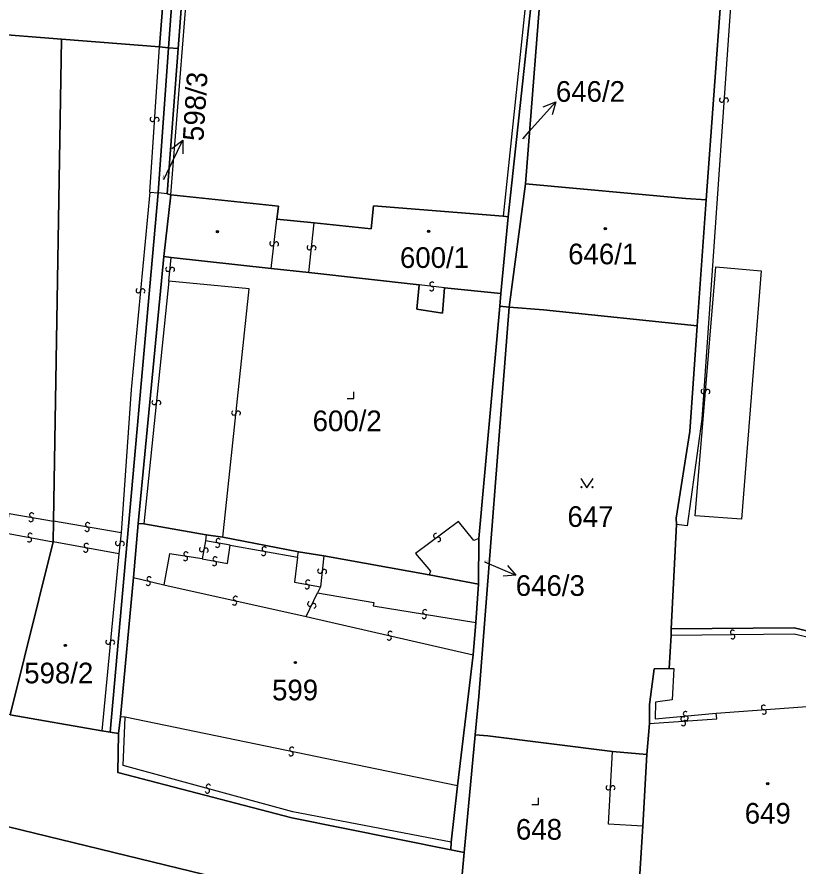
# Model space of a CAD drawing. Extents: x -600309 to -598967, y -1161267 to -1160292.
# Drawn here: x -599774.9 to -599710.6, y -1161199.7 to -1161129.7 of the extents above; entities that cross this region are included whole.
import ezdxf

# ---------------------------------------------------------------- set-up
doc = ezdxf.new("R2010")
doc.units = 0
for name, color, linetype in [('Level 1', 7, 'Continuous'), ('Level 13', 7, 'Continuous'), ('Level 3', 7, 'Continuous'), ('Level 4', 7, 'Continuous'), ('Level 5', 7, 'Continuous'), ('Level 57', 7, 'Continuous'), ('Level 60', 7, 'Continuous'), ('Vrstva 60', 7, 'Continuous')]:
    doc.layers.add(name, color=color, linetype=linetype)

msp = doc.modelspace()

# ---------------------------------------------------------------- linework, layer by layer
at = {"layer": 'Level 1'}
for points in [[(-599783.82, -1161073.89), (-599759.03, -1161076.31), (-599760.83, -1161101.64), (-599763.21, -1161132.16)], [(-599762.46, -1161132.23), (-599760.23, -1161101.69), (-599759.33, -1161101.76)], [(-599761.67, -1161132.3), (-599759.33, -1161101.76)], [(-599730.04, -1161104.87), (-599734.49, -1161146.16)], [(-599733.06, -1161143.43), (-599730.04, -1161104.87)], [(-600061.36, -1161110.25), (-600061.66, -1161110.46), (-600061.42, -1161112.61), (-600060.19, -1161113.93), (-600035.23, -1161124.14), (-600027.25, -1161127.68), (-600022.21, -1161129.09), (-599992.6, -1161138.37), (-599975.05, -1161143.25), (-599941.16, -1161151.69), (-599908.68, -1161159.77), (-599906.46, -1161160.46), (-599904.58, -1161161.31), (-599900.76, -1161162.29), (-599898.7, -1161162.24), (-599865.5, -1161170.1), (-599818.82, -1161185.87), (-599739.03, -1161205.3), (-599702.32, -1161201.68)], [(-599718.2, -1161144.75), (-599715.65, -1161110.27)], [(-599699.51, -1161214.79), (-599702.32, -1161201.68), (-599739.03, -1161205.3), (-599818.82, -1161185.87), (-599865.5, -1161170.1), (-599898.7, -1161162.24), (-599900.76, -1161162.29), (-599904.58, -1161161.31), (-599906.46, -1161160.46), (-599908.68, -1161159.77), (-599941.16, -1161151.69), (-599975.05, -1161143.25), (-599992.6, -1161138.37), (-600022.21, -1161129.09), (-600027.25, -1161127.68), (-600035.23, -1161124.14), (-600060.19, -1161113.93), (-600061.42, -1161112.61), (-600061.66, -1161110.46)], [(-599777.52, -1161131.02), (-599771.28, -1161131.52)], [(-599771.28, -1161131.52), (-599771.92, -1161171.21)], [(-599763.21, -1161132.16), (-599771.28, -1161131.52)], [(-599763.3, -1161144.19), (-599762.46, -1161132.23)], [(-599763.21, -1161132.16), (-599762.46, -1161132.23)], [(-599761.67, -1161132.3), (-599762.57, -1161144.27)], [(-599761.67, -1161132.3), (-599762.46, -1161132.23)], [(-599734.41, -1161153.58), (-599733.06, -1161143.43)], [(-599718.2, -1161144.75), (-599719.85, -1161144.64), (-599733.06, -1161143.43)], [(-599767.27, -1161188.58), (-599763.3, -1161144.19)], [(-599762.26, -1161144.33), (-599762.84, -1161149.42)], [(-599762.57, -1161144.27), (-599762.26, -1161144.33)], [(-599762.26, -1161144.33), (-599753.4, -1161145.27), (-599753.53, -1161146.35)], [(-599750.46, -1161146.66), (-599745.77, -1161147.14), (-599745.58, -1161145.26), (-599734.9, -1161146.1)], [(-599718.93, -1161155.13), (-599718.2, -1161144.75)], [(-599753.53, -1161146.35), (-599750.46, -1161146.66)], [(-599734.49, -1161146.16), (-599735.1, -1161152.46)], [(-599734.9, -1161146.1), (-599734.49, -1161146.16)], [(-599762.84, -1161149.42), (-599764.97, -1161171.4)], [(-599762.24, -1161149.5), (-599762.84, -1161149.42)], [(-599754, -1161150.4), (-599762.24, -1161149.5)], [(-599754, -1161150.4), (-599750.9, -1161150.75)], [(-599741.82, -1161151.75), (-599750.9, -1161150.75)], [(-599741.82, -1161151.75), (-599742, -1161153.76), (-599739.91, -1161154.08), (-599739.73, -1161152)], [(-599735.1, -1161152.46), (-599739.73, -1161152)], [(-599735.19, -1161153.52), (-599735.1, -1161152.46)], [(-599734.41, -1161153.58), (-599736.9, -1161185.64), (-599737.2, -1161188.79)], [(-599735.19, -1161153.52), (-599736.9, -1161172.64)], [(-599735.19, -1161153.52), (-599734.41, -1161153.58)], [(-599734.41, -1161153.58), (-599731.57, -1161153.8), (-599718.93, -1161155.13)], [(-599720.63, -1161171.47), (-599720.65, -1161170.97), (-599719.53, -1161163.83), (-599718.93, -1161155.13)], [(-599771.92, -1161171.21), (-599771.95, -1161172.91)], [(-599764.97, -1161171.4), (-599765.33, -1161175.85)], [(-599764.97, -1161171.4), (-599764.49, -1161171.44)], [(-599764.49, -1161171.44), (-599759.36, -1161172.34)], [(-599721.06, -1161180.07), (-599720.63, -1161171.47)], [(-599759.36, -1161172.34), (-599757.99, -1161172.54)], [(-599757.99, -1161172.54), (-599751.75, -1161173.73)], [(-599736.9, -1161172.64), (-599736.92, -1161176.4)], [(-599771.95, -1161172.91), (-599775.49, -1161187.15)], [(-599751.75, -1161173.73), (-599749.67, -1161174.07)], [(-599749.67, -1161174.07), (-599740.99, -1161175.62)], [(-599765.33, -1161175.85), (-599766.42, -1161187.32)], [(-599740.99, -1161175.62), (-599736.92, -1161176.4)], [(-599736.92, -1161176.4), (-599737.16, -1161179.55)], [(-599737.16, -1161179.55), (-599737.38, -1161182.22)], [(-599721.06, -1161180.07), (-599721.07, -1161180.6)], [(-599703.62, -1161181.19), (-599705.57, -1161181.29), (-599710.93, -1161179.98), (-599721.06, -1161180.07)], [(-599721.07, -1161180.6), (-599721.22, -1161183.34)], [(-599737.38, -1161182.22), (-599738.65, -1161193)], [(-599721.22, -1161183.34), (-599722.47, -1161183.38), (-599722.84, -1161186.3), (-599722.86, -1161187.88)], [(-599767.96, -1161188.46), (-599775.49, -1161187.15)], [(-599766.42, -1161187.32), (-599766.57, -1161188.7)], [(-599722.86, -1161187.88), (-599723.06, -1161190.42)], [(-599767.96, -1161188.46), (-599767.27, -1161188.58)], [(-599766.57, -1161188.7), (-599767.27, -1161188.58)], [(-599739.21, -1161198.26), (-599752.31, -1161195.62), (-599766.63, -1161191.9), (-599766.57, -1161188.7)], [(-599737.2, -1161188.79), (-599738.11, -1161198.48)], [(-599725.89, -1161190.17), (-599736.16, -1161188.88), (-599737.2, -1161188.79)], [(-599723.06, -1161190.42), (-599725.89, -1161190.17)], [(-599723.06, -1161190.42), (-599723.41, -1161196.32)], [(-599738.65, -1161193), (-599739.18, -1161197.64)], [(-599723.41, -1161196.32), (-599723.78, -1161202.44)], [(-599739.18, -1161197.64), (-599739.21, -1161198.26)], [(-599738.11, -1161198.48), (-599739.21, -1161198.26)], [(-599723.78, -1161202.44), (-599738.45, -1161202.11), (-599738.11, -1161198.48)]]:
    msp.add_lwpolyline(points, dxfattribs=at)
at = {"layer": 'Level 13'}
for centre, start, end in [((-599716.904, -1161136.526), 123.17418, 355.76418), ((-599716.536, -1161136.555), 303.38863, 175.48663), ((-599763.784, -1161138.126), 123.59048, 355.68848), ((-599763.416, -1161138.153), 303.37603, 175.96603), ((-599753.943, -1161148.357), 120.7532, 352.8512), ((-599753.577, -1161148.402), 300.53875, 173.12875), ((-599750.863, -1161148.679), 121.2325, 353.3305), ((-599750.497, -1161148.72), 301.01804, 173.60804), ((-599762.514, -1161150.461), 122.12559, 354.22359), ((-599762.147, -1161150.498), 301.91114, 174.50114), ((-599740.757, -1161151.697), 30.33713, 262.92713), ((-599764.943, -1161152.232), 121.821, 354.411), ((-599764.577, -1161152.269), 302.03545, 174.13345), ((-599740.804, -1161152.063), 210.55158, 82.64958), ((-599718.424, -1161160.513), 122.65998, 354.75798), ((-599718.057, -1161160.546), 302.44553, 175.03553), ((-599763.643, -1161161.43), 121.24333, 353.83333), ((-599763.277, -1161161.471), 301.45779, 173.55578), ((-599757.083, -1161162.289), 121.32148, 353.41948), ((-599756.717, -1161162.33), 301.10702, 173.69702), ((-599773.716, -1161170.709), 27.42745, 259.52545), ((-599773.783, -1161171.071), 207.21299, 79.80299), ((-599769.173, -1161171.871), 207.45901, 79.55701), ((-599769.108, -1161171.509), 27.24455, 259.83455), ((-599773.914, -1161172.741), 206.87956, 79.46956), ((-599773.845, -1161172.379), 27.09401, 259.19201), ((-599758.358, -1161172.819), 27.4229, 260.0129), ((-599740.45, -1161172.412), 74.05414, 306.64414), ((-599740.231, -1161172.709), 254.26859, 126.36659), ((-599769.216, -1161173.219), 26.78821, 259.37821), ((-599766.643, -1161173.021), 121.51366, 354.10366), ((-599766.277, -1161173.06), 301.72811, 173.82611), ((-599759.731, -1161173.545), 116.51541, 349.10541), ((-599758.423, -1161173.181), 207.63736, 79.73536), ((-599754.566, -1161173.499), 27.1226, 259.2206), ((-599769.285, -1161173.581), 207.00266, 79.10066), ((-599761.01, -1161173.918), 28.10939, 260.69939), ((-599759.369, -1161173.616), 296.72986, 168.82786), ((-599754.634, -1161173.861), 206.90815, 79.49815), ((-599761.071, -1161174.282), 208.32384, 80.42184), ((-599758.684, -1161174.691), 206.80496, 79.39496), ((-599758.615, -1161174.329), 27.01941, 259.11741), ((-599749.993, -1161175.319), 120.86761, 353.45761), ((-599749.627, -1161175.362), 301.08206, 173.18006), ((-599764.133, -1161176.319), 203.77619, 76.36619), ((-599764.046, -1161175.961), 23.99065, 256.08864), ((-599750.985, -1161176.239), 26.99689, 259.09489), ((-599751.054, -1161176.601), 206.78243, 79.37243), ((-599756.938, -1161177.57), 24.73536, 256.83336), ((-599757.021, -1161177.929), 204.52091, 77.11091), ((-599750.826, -1161178.019), 101.87518, 333.97318), ((-599750.494, -1161178.18), 281.66072, 154.25073), ((-599741.41, -1161179.042), 207.88298, 80.47298), ((-599741.349, -1161178.678), 28.09744, 260.19543), ((-599744.207, -1161180.461), 24.46037, 256.55837), ((-599716.01, -1161180.356), 37.99549, 270.09349), ((-599767.433, -1161181.161), 121.58798, 354.17798), ((-599767.067, -1161181.2), 301.80244, 173.90043), ((-599744.292, -1161180.819), 204.24592, 76.83592), ((-599716.009, -1161180.724), 217.78103, 90.37103), ((-599713.452, -1161186.546), 41.67642, 273.77442), ((-599720.092, -1161187.496), 41.59772, 273.69572), ((-599719.885, -1161187.066), 42.49512, 274.59311), ((-599719.854, -1161187.433), 222.28066, 94.87066), ((-599713.427, -1161186.914), 221.46196, 94.05196), ((-599720.067, -1161187.864), 221.38326, 93.97326), ((-599752.379, -1161190.35), 205.6889, 77.7869), ((-599752.302, -1161189.99), 25.47445, 258.06445), ((-599759.161, -1161193.053), 21.96209, 254.55209), ((-599759.26, -1161193.408), 202.17654, 74.27454), ((-599726.244, -1161193.148), 124.11862, 356.21661), ((-599725.876, -1161193.171), 303.90416, 176.49416)]:
    msp.add_arc(centre, 0.184, start, end, dxfattribs=at)
at = {"layer": 'Level 3'}
for points in [[(-599762.26, -1161144.33), (-599758.81, -1161100.84), (-599730.58, -1161105.11), (-599734.9, -1161146.1)], [(-599714.89, -1161110.26), (-599718.55, -1161162.81), (-599719.75, -1161171.58), (-599720.63, -1161171.47)], [(-599764, -1161144.11), (-599763.21, -1161132.16)], [(-599764, -1161144.11), (-599765.52, -1161160.38), (-599766.37, -1161172.18)], [(-599764, -1161144.11), (-599763.3, -1161144.19)], [(-599762.57, -1161144.27), (-599763.3, -1161144.19)], [(-599754, -1161150.4), (-599753.53, -1161146.35)], [(-599750.9, -1161150.75), (-599750.46, -1161146.66)], [(-599762.42, -1161151.46), (-599762.24, -1161149.5)], [(-599717.39, -1161150.28), (-599713.66, -1161150.59), (-599715.29, -1161171.05), (-599719.08, -1161170.78), (-599717.39, -1161150.28)], [(-599762.42, -1161151.46), (-599764.49, -1161171.44)], [(-599757.99, -1161172.54), (-599755.82, -1161152.07), (-599762.42, -1161151.46)], [(-599739.73, -1161152), (-599741.82, -1161151.75)], [(-599775.81, -1161172.21), (-599775.57, -1161170.57), (-599771.92, -1161171.21)], [(-599766.37, -1161172.18), (-599771.92, -1161171.21)], [(-599736.9, -1161172.64), (-599737.32, -1161172.79), (-599738.58, -1161171.23), (-599742.11, -1161173.88), (-599740.88, -1161175.32), (-599740.99, -1161175.62)], [(-599775.81, -1161172.21), (-599771.95, -1161172.91)], [(-599766.37, -1161172.18), (-599766.54, -1161173.9)], [(-599759.36, -1161172.34), (-599759.41, -1161172.83)], [(-599766.54, -1161173.9), (-599771.95, -1161172.91)], [(-599759.41, -1161172.83), (-599759.69, -1161174.32)], [(-599759.69, -1161174.32), (-599757.61, -1161174.7), (-599757.37, -1161173.18)], [(-599757.37, -1161173.18), (-599759.41, -1161172.83)], [(-599757.37, -1161173.18), (-599751.84, -1161174.18)], [(-599766.54, -1161173.9), (-599767.96, -1161188.46)], [(-599759.69, -1161174.32), (-599762.39, -1161173.89), (-599762.85, -1161176.44)], [(-599751.84, -1161174.18), (-599751.75, -1161173.73)], [(-599749.67, -1161174.07), (-599749.95, -1161176.61)], [(-599751.84, -1161174.18), (-599752.08, -1161176.22), (-599749.95, -1161176.61)], [(-599765.33, -1161175.85), (-599762.85, -1161176.44)], [(-599762.85, -1161176.44), (-599751.12, -1161179.07)], [(-599749.95, -1161176.61), (-599750.19, -1161177.12)], [(-599751.12, -1161179.07), (-599750.19, -1161177.12)], [(-599750.19, -1161177.12), (-599745.54, -1161177.9), (-599745.61, -1161178.17), (-599737.16, -1161179.55)], [(-599751.12, -1161179.07), (-599737.38, -1161182.22)], [(-599721.07, -1161180.6), (-599710.95, -1161180.49), (-599705.86, -1161181.67), (-599703.65, -1161181.62)], [(-599721.22, -1161183.34), (-599720.84, -1161183.33), (-599720.98, -1161185.92), (-599722.36, -1161186.12), (-599722.38, -1161187.48), (-599717.36, -1161187.03)], [(-599717.36, -1161187.03), (-599709.52, -1161186.44), (-599709.5, -1161187.47), (-599702.1, -1161187.19)], [(-599766.02, -1161187.34), (-599766.42, -1161187.32)], [(-599739.18, -1161197.64), (-599752.21, -1161195.13), (-599766.2, -1161191.33), (-599766.02, -1161187.34)], [(-599738.65, -1161193), (-599766.02, -1161187.34)], [(-599722.86, -1161187.88), (-599717.31, -1161187.47), (-599717.36, -1161187.03)], [(-599723.41, -1161196.32), (-599726.23, -1161196.15), (-599725.89, -1161190.17)]]:
    msp.add_lwpolyline(points, dxfattribs=at)
at = {"layer": 'Level 5'}
for points in [[(-599747.74, -1161161.11), (-599747.19, -1161161.11), (-599747.19, -1161160.56)], [(-599728.501, -1161167.71), (-599728, -1161168.46), (-599727.5, -1161167.71)], [(-599732.53, -1161194.53), (-599731.98, -1161194.53), (-599731.98, -1161193.98)]]:
    msp.add_lwpolyline(points, dxfattribs=at)
for centre, radius in [((-599758.43, -1161147.37), 0.09), ((-599758.43, -1161147.37), 0.0521), ((-599741.04, -1161147.34), 0.09), ((-599741.04, -1161147.34), 0.0521), ((-599726.49, -1161147.13), 0.09), ((-599726.49, -1161147.13), 0.0521), ((-599728.45, -1161168.41), 0.05), ((-599727.551, -1161168.41), 0.05), ((-599770.96, -1161181.44), 0.09), ((-599770.96, -1161181.44), 0.0521), ((-599752.01, -1161182.85), 0.09), ((-599752.01, -1161182.85), 0.0521), ((-599713.12, -1161192.82), 0.09), ((-599713.12, -1161192.82), 0.0521)]:
    msp.add_circle(centre, radius, dxfattribs=at)
at = {"layer": 'Level 57'}
for p, q in [((-599732.564, -1161138.912), (-599730.56, -1161136.68)), ((-599733.29, -1161139.72), (-599732.564, -1161138.912)), ((-599762.588, -1161142.556), (-599761.287, -1161139.853)), ((-599762.84, -1161143.08), (-599762.588, -1161142.556)), ((-599736.45, -1161174.57), (-599733.866, -1161175.66))]:
    msp.add_line(p, q, dxfattribs=at)
for points in [[(-599731.6, -1161137.09), (-599730.56, -1161136.68), (-599730.856, -1161137.758)], [(-599762.171, -1161140.537), (-599761.287, -1161139.853), (-599761.27, -1161140.971)], [(-599734.546, -1161174.866), (-599733.866, -1161175.66), (-599734.909, -1161175.727)]]:
    msp.add_lwpolyline(points, dxfattribs=at)
at = {"layer": 'Level 60'}
for points in [[(-599781.78, -1161048.44), (-599755.95, -1161051.29), (-599755.77, -1161051.31), (-599759.22, -1161100.26), (-599759.33, -1161101.76), (-599760.23, -1161101.69), (-599762.46, -1161132.23), (-599763.21, -1161132.16), (-599760.83, -1161101.64), (-599759.03, -1161076.31), (-599783.82, -1161073.89), (-599783.25, -1161067.75), (-599783.97, -1161065.26)], [(-599786.84, -1161106.31), (-599783.82, -1161073.89), (-599759.03, -1161076.31), (-599760.83, -1161101.64), (-599763.21, -1161132.16), (-599771.28, -1161131.52), (-599777.52, -1161131.02), (-599775.73, -1161108.29), (-599786.91, -1161107.41)], [(-599762.57, -1161144.27), (-599761.67, -1161132.3), (-599759.33, -1161101.76), (-599759.22, -1161100.26), (-599730.04, -1161104.87), (-599734.49, -1161146.16), (-599734.9, -1161146.1), (-599745.58, -1161145.26), (-599745.77, -1161147.14), (-599750.46, -1161146.66), (-599753.53, -1161146.35), (-599753.4, -1161145.27), (-599762.26, -1161144.33)], [(-599761.67, -1161132.3), (-599762.46, -1161132.23), (-599760.23, -1161101.69), (-599759.33, -1161101.76)], [(-599735.1, -1161152.46), (-599734.49, -1161146.16), (-599730.04, -1161104.87), (-599733.06, -1161143.43), (-599734.41, -1161153.58), (-599735.19, -1161153.52)], [(-599730.04, -1161104.87), (-599715.42, -1161106.73), (-599715.65, -1161110.27), (-599718.2, -1161144.75), (-599719.85, -1161144.64), (-599733.06, -1161143.43)], [(-599714.89, -1161110.26), (-599694.53, -1161110.82), (-599696.72, -1161123.76), (-599703.27, -1161177.9), (-599703.62, -1161181.19), (-599705.57, -1161181.29), (-599710.93, -1161179.98), (-599721.06, -1161180.07), (-599720.63, -1161171.47), (-599720.65, -1161170.97), (-599719.53, -1161163.83), (-599718.93, -1161155.13), (-599718.2, -1161144.75), (-599715.65, -1161110.27)], [(-599778.27, -1161140.53), (-599777.52, -1161131.02), (-599771.28, -1161131.52), (-599771.92, -1161171.21), (-599771.95, -1161172.91), (-599775.49, -1161187.15), (-599783.62, -1161185.74), (-599780.35, -1161176.79), (-599779.03, -1161171.64), (-599778.75, -1161168.52), (-599778.41, -1161165.42), (-599777.55, -1161158.16), (-599778.46, -1161157.77), (-599778.86, -1161157.49)], [(-599763.21, -1161132.16), (-599762.46, -1161132.23), (-599763.3, -1161144.19), (-599767.27, -1161188.58), (-599767.96, -1161188.46), (-599775.49, -1161187.15), (-599771.95, -1161172.91), (-599771.92, -1161171.21), (-599771.28, -1161131.52)], [(-599761.67, -1161132.3), (-599762.57, -1161144.27), (-599762.26, -1161144.33), (-599762.84, -1161149.42), (-599764.97, -1161171.4), (-599765.33, -1161175.85), (-599766.42, -1161187.32), (-599766.57, -1161188.7), (-599767.27, -1161188.58), (-599763.3, -1161144.19), (-599762.46, -1161132.23)], [(-599718.2, -1161144.75), (-599718.93, -1161155.13), (-599731.57, -1161153.8), (-599734.41, -1161153.58), (-599733.06, -1161143.43), (-599719.85, -1161144.64)], [(-599762.84, -1161149.42), (-599762.26, -1161144.33), (-599753.4, -1161145.27), (-599753.53, -1161146.35), (-599750.46, -1161146.66), (-599745.77, -1161147.14), (-599745.58, -1161145.26), (-599734.9, -1161146.1), (-599734.49, -1161146.16), (-599735.1, -1161152.46), (-599739.73, -1161152), (-599739.91, -1161154.08), (-599742, -1161153.76), (-599741.82, -1161151.75), (-599750.9, -1161150.75), (-599754, -1161150.4), (-599762.24, -1161149.5)], [(-599764.97, -1161171.4), (-599762.84, -1161149.42), (-599762.24, -1161149.5), (-599754, -1161150.4), (-599750.9, -1161150.75), (-599741.82, -1161151.75), (-599742, -1161153.76), (-599739.91, -1161154.08), (-599739.73, -1161152), (-599735.1, -1161152.46), (-599735.19, -1161153.52), (-599736.9, -1161172.64), (-599736.92, -1161176.4), (-599740.99, -1161175.62), (-599749.67, -1161174.07), (-599751.75, -1161173.73), (-599757.99, -1161172.54), (-599759.36, -1161172.34), (-599764.49, -1161171.44)], [(-599735.19, -1161153.52), (-599734.41, -1161153.58), (-599736.9, -1161185.64), (-599737.2, -1161188.79), (-599738.11, -1161198.48), (-599739.21, -1161198.26), (-599739.18, -1161197.64), (-599738.65, -1161193), (-599737.38, -1161182.22), (-599737.16, -1161179.55), (-599736.92, -1161176.4), (-599736.9, -1161172.64)], [(-599720.63, -1161171.47), (-599721.06, -1161180.07), (-599721.07, -1161180.6), (-599721.22, -1161183.34), (-599722.47, -1161183.38), (-599722.84, -1161186.3), (-599722.86, -1161187.88), (-599723.06, -1161190.42), (-599725.89, -1161190.17), (-599736.16, -1161188.88), (-599737.2, -1161188.79), (-599736.9, -1161185.64), (-599734.41, -1161153.58), (-599731.57, -1161153.8), (-599718.93, -1161155.13), (-599719.53, -1161163.83), (-599720.65, -1161170.97)], [(-599765.33, -1161175.85), (-599764.97, -1161171.4), (-599764.49, -1161171.44), (-599759.36, -1161172.34), (-599757.99, -1161172.54), (-599751.75, -1161173.73), (-599749.67, -1161174.07), (-599740.99, -1161175.62), (-599736.92, -1161176.4), (-599737.16, -1161179.55), (-599737.38, -1161182.22), (-599738.65, -1161193), (-599739.18, -1161197.64), (-599739.21, -1161198.26), (-599752.31, -1161195.62), (-599766.63, -1161191.9), (-599766.57, -1161188.7), (-599766.42, -1161187.32)], [(-599703.62, -1161181.19), (-599703.27, -1161177.9), (-599701.12, -1161178.23), (-599701.71, -1161183.02), (-599702.1, -1161187.19), (-599703.09, -1161199.49), (-599720.29, -1161201.71), (-599720.25, -1161201.95), (-599723.78, -1161202.44), (-599723.41, -1161196.32), (-599723.06, -1161190.42), (-599722.86, -1161187.88), (-599722.84, -1161186.3), (-599722.47, -1161183.38), (-599721.22, -1161183.34), (-599721.07, -1161180.6), (-599721.06, -1161180.07), (-599710.93, -1161179.98), (-599705.57, -1161181.29)], [(-599725.89, -1161190.17), (-599723.06, -1161190.42), (-599723.41, -1161196.32), (-599723.78, -1161202.44), (-599738.45, -1161202.11), (-599738.11, -1161198.48), (-599737.2, -1161188.79), (-599736.16, -1161188.88)]]:
    msp.add_lwpolyline(points, close=True, dxfattribs=at)
msp.add_lwpolyline([(-599775.49, -1161187.15), (-599767.96, -1161188.46), (-599767.27, -1161188.58), (-599766.57, -1161188.7), (-599766.63, -1161191.9), (-599752.31, -1161195.62), (-599739.21, -1161198.26), (-599738.11, -1161198.48), (-599738.45, -1161202.11), (-599723.78, -1161202.44), (-599720.25, -1161201.95), (-599720.29, -1161201.71), (-599703.09, -1161199.49), (-599702.32, -1161201.68), (-599739.03, -1161205.3), (-599818.82, -1161185.87)], dxfattribs=at)
at = {"layer": 'Vrstva 60'}
msp.add_lwpolyline([(-599778.44, -1161210.97), (-599745.25, -1161219.88), (-599719.92, -1161217.16), (-599712.11, -1161216.33), (-599699.51, -1161214.79), (-599702.32, -1161201.68), (-599739.03, -1161205.3), (-599818.82, -1161185.87)], dxfattribs=at)

# ---------------------------------------------------------------- texts
at = {"layer": 'Level 4'}
for s, height, p in [('646/2', 0.1, (-599733.29, -1161139.72)), ('600/1', 1.7, (-599743.4, -1161150.36)), ('646/1', 1.7, (-599729.55, -1161150.06)), ('600/2', 1.7, (-599750.59, -1161163.8)), ('647', 1.7, (-599729.61, -1161171.68)), ('646/3', 0.1, (-599736.45, -1161174.57)), ('598/2', 1.7, (-599774.34, -1161184.56)), ('599', 1.7, (-599753.93, -1161185.96)), ('649', 1.7, (-599715.01, -1161196.11)), ('648', 1.7, (-599733.85, -1161197.43))]:
    msp.add_text(s, height=height, dxfattribs=at).set_placement(p)
msp.add_text('598/3', height=0.1, rotation=86.4, dxfattribs=at).set_placement((-599762.84, -1161143.08))
at = {"layer": 'Level 57'}
msp.add_text('598/3', height=1.7, rotation=86.4, dxfattribs=at).set_placement((-599759.59, -1161139.96))
for s, p in [('646/2', (-599730.56, -1161136.68)), ('646/3', (-599733.866, -1161177.36))]:
    msp.add_text(s, height=1.7, dxfattribs=at).set_placement(p)

doc.saveas('drawing.dxf')
